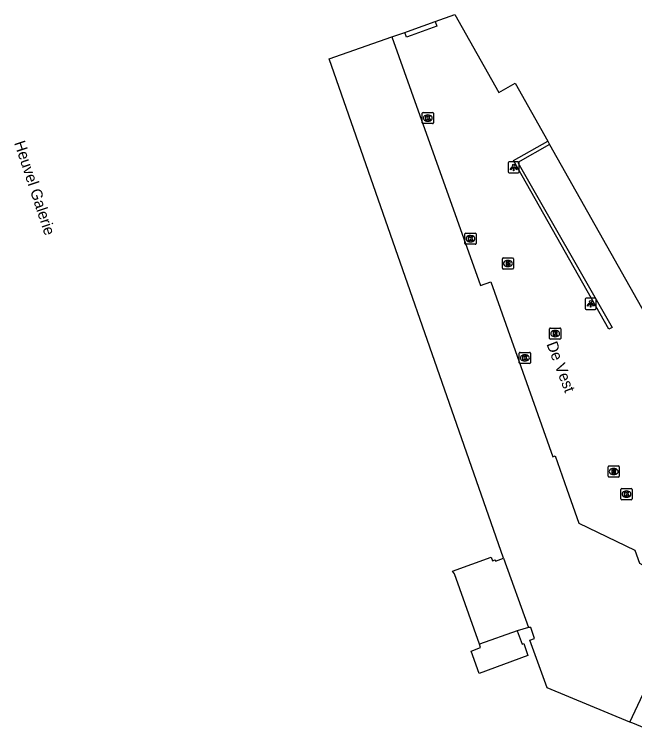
# Model space of a CAD drawing. Extents: x 161087 to 161922, y 382574 to 383873.
# Drawn here: x 161464.4 to 161520, y 383279.3 to 383344.1 of the extents above; entities that cross this region are included whole.
import ezdxf

# ---------------------------------------------------------------- set-up
doc = ezdxf.new("R2010")
doc.units = 0
for name, color, linetype in [('IMGEO_Brandkraan', 7, 'Continuous'), ('IMGEO_Kolk', 7, 'Continuous'), ('IMGEO_Lichtpunt', 7, 'Continuous'), ('IMGEO_Openbare_ruimte_label', 7, 'Continuous'), ('IMGEO_Pand', 7, 'Continuous'), ('IMGEO_Parkeervlak_gesloten', 7, 'Continuous'), ('IMGEO_Rijbaan_lokaal_open', 7, 'Continuous'), ('IMGEO_Rioolput', 7, 'Continuous'), ('IMGEO_Voetpad_open', 7, 'Continuous')]:
    doc.layers.add(name, color=color, linetype=linetype)

msp = doc.modelspace()

# ---------------------------------------------------------------- linework, layer by layer
at = {"layer": 'IMGEO_Brandkraan'}
for p, q in [((161508.179, 383321.274), (161508.179, 383322.126)), ((161508.254, 383322.2), (161509.106, 383322.2)), ((161508.667, 383321.98), (161508.692, 383321.98)), ((161509.18, 383322.126), (161509.18, 383321.274)), ((161508.69, 383321.42), (161508.665, 383321.42)), ((161509.106, 383321.2), (161508.254, 383321.2))]:
    msp.add_line(p, q, dxfattribs=at)
for points in [[(161508.179, 383321.274), (161508.179, 383322.126)], [(161508.254, 383322.2), (161509.106, 383322.2)], [(161508.527, 383321.9), (161508.527, 383321.5), (161508.74, 383321.5)], [(161508.758, 383321.9), (161508.527, 383321.9)], [(161509.18, 383322.126), (161509.18, 383321.274)], [(161508.706, 383321.819), (161508.652, 383321.819), (161508.652, 383321.743)], [(161508.652, 383321.743), (161508.705, 383321.743)], [(161508.714, 383321.667), (161508.652, 383321.667), (161508.652, 383321.586)], [(161508.652, 383321.586), (161508.714, 383321.586)], [(161509.106, 383321.2), (161508.254, 383321.2)]]:
    msp.add_lwpolyline(points, dxfattribs=at)
for centre, radius, start, end in [((161508.256, 383322.124), 0.0765, 91.55205, 178.44795), ((161508.256, 383322.124), 0.0765, 91.55205, 178.44795), ((161508.762, 383321.755), 0.145, 59.4692, 91.53667), ((161509.104, 383322.124), 0.0765, 1.55205, 88.44795), ((161509.104, 383322.124), 0.0765, 1.55205, 88.44795), ((161508.256, 383321.276), 0.0765, 181.55205, 268.44795), ((161508.256, 383321.276), 0.0765, 181.55205, 268.44795), ((161508.707, 383321.781), 0.0379, 267.82845, 90.93552), ((161508.715, 383321.626), 0.0404, 269.87594, 90.50774), ((161508.746, 383321.751), 0.251, 268.66757, 293.53466), ((161508.787, 383321.802), 0.0922, 285.51372, 58.15012), ((161508.792, 383321.61), 0.105, 301.31148, 78.98903), ((161509.104, 383321.276), 0.0765, 271.55205, 358.44795), ((161509.104, 383321.276), 0.0765, 271.55205, 358.44795)]:
    msp.add_arc(centre, radius, start, end, dxfattribs=at)
for centre, major_axis, ratio, start_param, end_param in [((161508.666, 383321.7), (-0.387, 0.002), 0.722429, 4.712389, 7.853982), ((161508.691, 383321.7), (-0.39, 0.002), 0.717154, 1.570796, 4.712389)]:
    msp.add_ellipse(centre, major_axis=major_axis, ratio=ratio, start_param=start_param, end_param=end_param, dxfattribs=at)
at = {"layer": 'IMGEO_Kolk'}
for p, q in [((161500.993, 383334.324), (161500.993, 383335.176)), ((161501.068, 383335.25), (161501.92, 383335.25)), ((161501.481, 383335.03), (161501.506, 383335.03)), ((161501.994, 383335.176), (161501.994, 383334.324)), ((161501.92, 383334.25), (161501.068, 383334.25)), ((161501.504, 383334.47), (161501.479, 383334.47)), ((161504.822, 383323.503), (161504.822, 383324.355)), ((161504.897, 383324.429), (161505.749, 383324.429)), ((161505.31, 383324.209), (161505.335, 383324.209)), ((161505.823, 383324.355), (161505.823, 383323.503)), ((161505.749, 383323.429), (161504.897, 383323.429)), ((161505.333, 383323.649), (161505.308, 383323.649)), ((161509.7, 383312.8), (161509.7, 383313.652)), ((161509.775, 383313.726), (161510.627, 383313.726)), ((161510.188, 383313.506), (161510.213, 383313.506)), ((161510.701, 383313.652), (161510.701, 383312.8)), ((161510.211, 383312.946), (161510.186, 383312.946)), ((161510.627, 383312.726), (161509.775, 383312.726)), ((161518.819, 383300.584), (161518.819, 383301.436)), ((161518.894, 383301.51), (161519.746, 383301.51)), ((161519.307, 383301.29), (161519.332, 383301.29)), ((161519.82, 383301.436), (161519.82, 383300.584)), ((161519.33, 383300.73), (161519.305, 383300.73)), ((161519.746, 383300.51), (161518.894, 383300.51))]:
    msp.add_line(p, q, dxfattribs=at)
for points in [[(161500.993, 383334.324), (161500.993, 383335.176)], [(161501.068, 383335.25), (161501.92, 383335.25)], [(161501.314, 383334.95), (161501.437, 383334.95), (161501.437, 383334.799), (161501.567, 383334.95), (161501.731, 383334.95), (161501.585, 383334.799), (161501.738, 383334.55), (161501.586, 383334.55), (161501.501, 383334.714), (161501.437, 383334.647), (161501.437, 383334.55), (161501.314, 383334.55), (161501.314, 383334.95)], [(161501.994, 383335.176), (161501.994, 383334.324)], [(161501.92, 383334.25), (161501.068, 383334.25)], [(161504.822, 383323.503), (161504.822, 383324.355)], [(161504.897, 383324.429), (161505.749, 383324.429)], [(161505.143, 383324.129), (161505.266, 383324.129), (161505.266, 383323.978), (161505.396, 383324.129), (161505.56, 383324.129), (161505.414, 383323.978), (161505.567, 383323.729), (161505.415, 383323.729), (161505.33, 383323.893), (161505.266, 383323.826), (161505.266, 383323.729), (161505.143, 383323.729), (161505.143, 383324.129)], [(161505.823, 383324.355), (161505.823, 383323.503)], [(161505.749, 383323.429), (161504.897, 383323.429)], [(161509.7, 383312.8), (161509.7, 383313.652)], [(161509.775, 383313.726), (161510.627, 383313.726)], [(161510.701, 383313.652), (161510.701, 383312.8)], [(161510.021, 383313.426), (161510.144, 383313.426), (161510.144, 383313.275), (161510.274, 383313.426), (161510.438, 383313.426), (161510.292, 383313.275), (161510.445, 383313.026), (161510.293, 383313.026), (161510.208, 383313.19), (161510.144, 383313.123), (161510.144, 383313.026), (161510.021, 383313.026), (161510.021, 383313.426)], [(161510.627, 383312.726), (161509.775, 383312.726)], [(161518.819, 383300.584), (161518.819, 383301.436)], [(161518.894, 383301.51), (161519.746, 383301.51)], [(161519.14, 383301.21), (161519.263, 383301.21), (161519.263, 383301.059), (161519.393, 383301.21), (161519.557, 383301.21), (161519.411, 383301.059), (161519.564, 383300.81), (161519.412, 383300.81), (161519.327, 383300.974), (161519.263, 383300.907), (161519.263, 383300.81), (161519.14, 383300.81), (161519.14, 383301.21)], [(161519.82, 383301.436), (161519.82, 383300.584)], [(161519.746, 383300.51), (161518.894, 383300.51)]]:
    msp.add_lwpolyline(points, dxfattribs=at)
for centre, start, end in [((161501.07, 383335.174), 91.55205, 178.44795), ((161501.07, 383335.174), 91.55205, 178.44795), ((161501.918, 383335.174), 1.55205, 88.44795), ((161501.918, 383335.174), 1.55205, 88.44795), ((161501.07, 383334.326), 181.55205, 268.44795), ((161501.07, 383334.326), 181.55205, 268.44795), ((161501.918, 383334.326), 271.55205, 358.44795), ((161501.918, 383334.326), 271.55205, 358.44795), ((161504.899, 383324.353), 91.55205, 178.44795), ((161504.899, 383324.353), 91.55205, 178.44795), ((161505.747, 383324.353), 1.55205, 88.44795), ((161505.747, 383324.353), 1.55205, 88.44795), ((161504.899, 383323.505), 181.55205, 268.44795), ((161504.899, 383323.505), 181.55205, 268.44795), ((161505.747, 383323.505), 271.55205, 358.44795), ((161505.747, 383323.505), 271.55205, 358.44795), ((161509.777, 383313.65), 91.55205, 178.44795), ((161509.777, 383313.65), 91.55205, 178.44795), ((161510.625, 383313.65), 1.55205, 88.44795), ((161510.625, 383313.65), 1.55205, 88.44795), ((161509.777, 383312.802), 181.55205, 268.44795), ((161509.777, 383312.802), 181.55205, 268.44795), ((161510.625, 383312.802), 271.55205, 358.44795), ((161510.625, 383312.802), 271.55205, 358.44795), ((161518.896, 383301.434), 91.55205, 178.44795), ((161518.896, 383301.434), 91.55205, 178.44795), ((161519.744, 383301.434), 1.55205, 88.44795), ((161519.744, 383301.434), 1.55205, 88.44795), ((161518.896, 383300.586), 181.55205, 268.44795), ((161518.896, 383300.586), 181.55205, 268.44795), ((161519.744, 383300.586), 271.55205, 358.44795), ((161519.744, 383300.586), 271.55205, 358.44795)]:
    msp.add_arc(centre, 0.0765, start, end, dxfattribs=at)
for centre, major_axis, ratio, start_param, end_param in [((161501.48, 383334.75), (-0.387, 0.002), 0.722429, 4.712389, 7.853982), ((161501.505, 383334.75), (-0.39, 0.002), 0.717154, 1.570796, 4.712389), ((161505.309, 383323.929), (-0.387, 0.002), 0.722429, 4.712389, 7.853982), ((161505.334, 383323.929), (-0.39, 0.002), 0.717154, 1.570796, 4.712389), ((161510.187, 383313.226), (-0.387, 0.002), 0.722429, 4.712389, 7.853982), ((161510.212, 383313.226), (-0.39, 0.002), 0.717154, 1.570796, 4.712389), ((161519.306, 383301.01), (-0.387, 0.002), 0.722429, 4.712389, 7.853982), ((161519.331, 383301.01), (-0.39, 0.002), 0.717154, 1.570796, 4.712389)]:
    msp.add_ellipse(centre, major_axis=major_axis, ratio=ratio, start_param=start_param, end_param=end_param, dxfattribs=at)
at = {"layer": 'IMGEO_Lichtpunt'}
for p, q in [((161508.701, 383330.726), (161508.701, 383329.919)), ((161508.701, 383330.726), (161508.701, 383329.919)), ((161509.603, 383330.821), (161508.795, 383330.821)), ((161509.603, 383330.821), (161508.795, 383330.821)), ((161509.697, 383329.919), (161509.697, 383330.726)), ((161509.697, 383329.919), (161509.697, 383330.726)), ((161508.795, 383329.825), (161509.603, 383329.825)), ((161508.795, 383329.825), (161509.603, 383329.825)), ((161515.6, 383318.487), (161515.6, 383317.68)), ((161515.6, 383318.487), (161515.6, 383317.68)), ((161516.502, 383318.582), (161515.694, 383318.582)), ((161516.502, 383318.582), (161515.694, 383318.582)), ((161516.596, 383317.68), (161516.596, 383318.487)), ((161516.596, 383317.68), (161516.596, 383318.487)), ((161515.694, 383317.586), (161516.502, 383317.586)), ((161515.694, 383317.586), (161516.502, 383317.586))]:
    msp.add_line(p, q, dxfattribs=at)
for points in [[(161509.075, 383330.39), (161509.114, 383330.362), (161508.926, 383330.1), (161508.888, 383330.127), (161509.075, 383330.39)], [(161509.177, 383330.342), (161509.224, 383330.342), (161509.224, 383330.02), (161509.177, 383330.02), (161509.177, 383330.342)], [(161509.287, 383330.362), (161509.325, 383330.389), (161509.512, 383330.127), (161509.473, 383330.099), (161509.287, 383330.362)], [(161515.974, 383318.151), (161516.013, 383318.123), (161515.825, 383317.861), (161515.787, 383317.888), (161515.974, 383318.151)], [(161516.076, 383318.103), (161516.123, 383318.103), (161516.123, 383317.781), (161516.076, 383317.781), (161516.076, 383318.103)], [(161516.186, 383318.123), (161516.224, 383318.15), (161516.411, 383317.888), (161516.372, 383317.86), (161516.186, 383318.123)]]:
    msp.add_lwpolyline(points, dxfattribs=at)
for centre in [(161509.2, 383330.524), (161516.099, 383318.285)]:
    msp.add_circle(centre, 0.0994, dxfattribs=at)
for centre, start, end in [((161508.795, 383330.726), 90, 180), ((161508.795, 383330.726), 90, 180), ((161509.603, 383330.726), 0, 90), ((161509.603, 383330.726), 0, 90), ((161508.795, 383329.919), 180, 270), ((161508.795, 383329.919), 180, 270), ((161509.603, 383329.919), 270, 0), ((161509.603, 383329.919), 270, 360), ((161515.694, 383318.487), 90, 180), ((161515.694, 383318.487), 90, 180), ((161516.502, 383318.487), 0, 90), ((161516.502, 383318.487), 0, 90), ((161515.694, 383317.68), 180, 270), ((161515.694, 383317.68), 180, 270), ((161516.502, 383317.68), 270, 0), ((161516.502, 383317.68), 270, 360)]:
    msp.add_arc(centre, 0.0946, start, end, dxfattribs=at)
at = {"layer": 'IMGEO_Pand'}
for points in [[(161502.148, 383343.414), (161503.916, 383344.051), (161507.853, 383337.053), (161509.318, 383337.877), (161512.249, 383332.677)], [(161499.436, 383342.443), (161500, 383342.64), (161502.148, 383343.414)], [(161508.289, 383295.257), (161492.642, 383340.068), (161498.259, 383342.031)], [(161498.259, 383342.031), (161499.436, 383342.443)], [(161512.249, 383332.677), (161512.421, 383332.372)], [(161512.421, 383332.372), (161521.977, 383315.42)], [(161506.128, 383287.532), (161503.879, 383293.848), (161503.703, 383294.104), (161507.185, 383295.358), (161507.307, 383295.02), (161507.524, 383295.098), (161507.562, 383294.995), (161508.289, 383295.257)], [(161510.532, 383289.033), (161509.508, 383288.738)], [(161519.625, 383280.547), (161512.212, 383283.625), (161510.636, 383287.903), (161511.072, 383288.048), (161510.739, 383289.05), (161510.532, 383289.033)], [(161509.508, 383288.738), (161509.956, 383287.542), (161510.096, 383287.595), (161510.479, 383286.529), (161506.096, 383284.916), (161505.391, 383286.924), (161506.234, 383287.233), (161506.128, 383287.532)], [(161523.515, 383288.015), (161523.759, 383287.859), (161524.65, 383287.29), (161524.26, 383286.648), (161524.373, 383286.578), (161525.817, 383285.68), (161524.307, 383283.02), (161523.851, 383282.088), (161522.548, 383279.342), (161519.876, 383280.443), (161519.625, 383280.547)]]:
    msp.add_lwpolyline(points, dxfattribs=at)
at = {"layer": 'IMGEO_Parkeervlak_gesloten'}
for points in [[(161508.289, 383295.257), (161510.532, 383289.033)], [(161519.625, 383280.547), (161521.306, 383284.092), (161521.196, 383284.15), (161521.445, 383284.622), (161521.555, 383284.576), (161523.515, 383288.015)]]:
    msp.add_lwpolyline(points, dxfattribs=at)
at = {"layer": 'IMGEO_Rijbaan_lokaal_open'}
for points in [[(161502.148, 383343.414), (161502.301, 383342.991), (161500, 383342.162), (161499.591, 383342.015), (161499.436, 383342.443)], [(161498.259, 383342.031), (161500, 383337.15), (161506.219, 383319.713), (161507.15, 383320.048), (161512.704, 383304.352), (161512.925, 383304.447), (161513.974, 383301.466), (161515.05, 383298.395), (161520.072, 383295.993), (161520.487, 383294.808), (161520.75, 383294.665), (161521.102, 383293.687), (161520.97, 383293.442), (161521.185, 383292.783)], [(161512.421, 383332.372), (161509.574, 383330.767), (161518.028, 383315.972), (161517.723, 383315.8), (161509.184, 383330.949), (161512.249, 383332.677)]]:
    msp.add_lwpolyline(points, dxfattribs=at)
at = {"layer": 'IMGEO_Rioolput'}
for p, q in [((161512.416, 383314.984), (161512.416, 383315.836)), ((161512.491, 383315.91), (161513.343, 383315.91)), ((161512.904, 383315.69), (161512.929, 383315.69)), ((161513.417, 383315.836), (161513.417, 383314.984)), ((161513.343, 383314.91), (161512.491, 383314.91)), ((161512.927, 383315.13), (161512.902, 383315.13)), ((161517.673, 383302.608), (161517.673, 383303.46)), ((161517.748, 383303.534), (161518.6, 383303.534)), ((161518.161, 383303.314), (161518.186, 383303.314)), ((161518.674, 383303.46), (161518.674, 383302.608)), ((161518.6, 383302.534), (161517.748, 383302.534)), ((161518.184, 383302.754), (161518.159, 383302.754))]:
    msp.add_line(p, q, dxfattribs=at)
for points in [[(161512.416, 383314.984), (161512.416, 383315.836)], [(161512.491, 383315.91), (161513.343, 383315.91)], [(161513.005, 383315.608), (161512.753, 383315.61), (161512.753, 383315.21)], [(161512.931, 383315.529), (161512.877, 383315.529), (161512.877, 383315.448)], [(161512.877, 383315.448), (161512.929, 383315.448)], [(161513.417, 383315.836), (161513.417, 383314.984)], [(161513.343, 383314.91), (161512.491, 383314.91)], [(161512.753, 383315.21), (161512.877, 383315.21), (161512.877, 383315.372), (161512.888, 383315.372)], [(161512.935, 383315.343), (161513.006, 383315.21), (161513.146, 383315.21), (161513.081, 383315.336)], [(161517.673, 383302.608), (161517.673, 383303.46)], [(161517.748, 383303.534), (161518.6, 383303.534)], [(161518.262, 383303.232), (161518.01, 383303.234), (161518.01, 383302.834)], [(161518.188, 383303.153), (161518.134, 383303.153), (161518.134, 383303.072)], [(161518.674, 383303.46), (161518.674, 383302.608)], [(161518.6, 383302.534), (161517.748, 383302.534)], [(161518.01, 383302.834), (161518.134, 383302.834), (161518.134, 383302.996), (161518.145, 383302.996)], [(161518.134, 383303.072), (161518.186, 383303.072)], [(161518.192, 383302.967), (161518.263, 383302.834), (161518.403, 383302.834), (161518.338, 383302.96)]]:
    msp.add_lwpolyline(points, dxfattribs=at)
for centre, radius, start, end in [((161512.493, 383315.834), 0.0765, 91.55205, 178.44795), ((161512.493, 383315.834), 0.0765, 91.55205, 178.44795), ((161512.913, 383315.637), 0.19, 274.7715, 282.96867), ((161512.937, 383315.433), 0.0964, 77.00612, 93.18647), ((161512.951, 383315.49), 0.0378, 276.66336, 79.67722), ((161513.004, 383315.498), 0.109, 350.36119, 89.41601), ((161513.002, 383315.498), 0.112, 277.58423, 350.98172), ((161513.341, 383315.834), 0.0765, 1.55205, 88.44795), ((161513.341, 383315.834), 0.0765, 1.55205, 88.44795), ((161512.493, 383314.986), 0.0765, 181.55205, 268.44795), ((161512.493, 383314.986), 0.0765, 181.55205, 268.44795), ((161512.887, 383315.319), 0.0533, 26.02933, 88.69889), ((161512.986, 383315.283), 0.108, 29.51342, 73.79051), ((161513.341, 383314.986), 0.0765, 271.55205, 358.44795), ((161513.341, 383314.986), 0.0765, 271.55205, 358.44795), ((161517.75, 383303.458), 0.0765, 91.55205, 178.44795), ((161517.75, 383303.458), 0.0765, 91.55205, 178.44795), ((161518.194, 383303.057), 0.0964, 77.00612, 93.18647), ((161518.208, 383303.114), 0.0378, 276.66336, 79.67722), ((161518.261, 383303.122), 0.109, 350.36119, 89.41601), ((161518.598, 383303.458), 0.0765, 1.55205, 88.44795), ((161518.598, 383303.458), 0.0765, 1.55205, 88.44795), ((161517.75, 383302.61), 0.0765, 181.55205, 268.44795), ((161517.75, 383302.61), 0.0765, 181.55205, 268.44795), ((161518.144, 383302.943), 0.0533, 26.02933, 88.69889), ((161518.17, 383303.261), 0.19, 274.7715, 282.96867), ((161518.259, 383303.122), 0.112, 277.58423, 350.98172), ((161518.243, 383302.907), 0.108, 29.51342, 73.79051), ((161518.598, 383302.61), 0.0765, 271.55205, 358.44795), ((161518.598, 383302.61), 0.0765, 271.55205, 358.44795)]:
    msp.add_arc(centre, radius, start, end, dxfattribs=at)
for centre, major_axis, ratio, start_param, end_param in [((161512.903, 383315.41), (-0.387, 0.002), 0.722429, 4.712389, 7.853982), ((161512.928, 383315.41), (-0.39, 0.002), 0.717154, 1.570796, 4.712389), ((161518.16, 383303.034), (-0.387, 0.002), 0.722429, 4.712389, 7.853982), ((161518.185, 383303.034), (-0.39, 0.002), 0.717154, 1.570796, 4.712389)]:
    msp.add_ellipse(centre, major_axis=major_axis, ratio=ratio, start_param=start_param, end_param=end_param, dxfattribs=at)
at = {"layer": 'IMGEO_Voetpad_open'}
msp.add_lwpolyline([(161509.508, 383288.738), (161506.128, 383287.532)], dxfattribs=at)

# ---------------------------------------------------------------- texts
at = {"layer": 'IMGEO_Openbare_ruimte_label'}
for s, rotation, p in [('Heuvel Galerie', 288.30807, (161464.363, 383332.53)), ('De Vest', 290.84426, (161512.123, 383314.476))]:
    msp.add_text(s, height=1, rotation=rotation, dxfattribs=at).set_placement(p)

doc.saveas('drawing.dxf')
